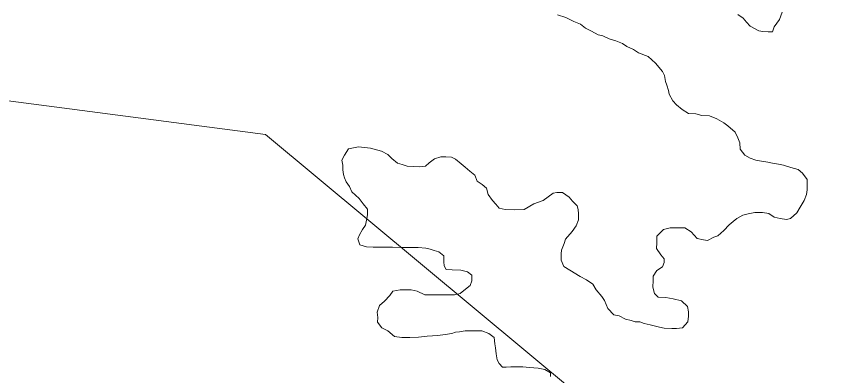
# Model space of a CAD drawing. Extents: x 553962 to 842807, y 8883888 to 9032388.
# Drawn here: x 803348.6 to 803787, y 9015382.9 to 9015571.2 of the extents above; entities that cross this region are included whole.
import ezdxf

# ---------------------------------------------------------------- set-up
doc = ezdxf.new("R2010")
doc.units = 0
doc.header["$LTSCALE"] = 200
doc.layers.add('1', color=7, linetype='Continuous', lineweight=13)

msp = doc.modelspace()

# ---------------------------------------------------------------- linework, layer by layer
at = {"layer": '1'}
for points in [[(805531, 9014654.6), (804656.1, 9014532), (803479.2, 9015509.3), (802603.2, 9015624.2), (801222.1, 9016866), (800600.9, 9016813.5), (800076, 9017128.6), (799586.1, 9016682.2), (799446.1, 9016839.8), (799239.9, 9016805.7), (799493.9, 9017205.2), (799626.2, 9018219.6), (800434.5, 9018637.8), (800970.4, 9019689.3), (802445.9, 9020169.8), (804093.6, 9022119.5), (804177.1, 9022982.9)], [(803632.6, 9015572.2), (803637.1, 9015570.7), (803641.3, 9015568.7), (803644.8, 9015567.2), (803647.3, 9015565.1), (803650.6, 9015563.6), (803654, 9015561.6), (803656.5, 9015561.1), (803659.8, 9015559.6), (803663.3, 9015558.5), (803666.8, 9015557), (803669, 9015555.5), (803672.5, 9015554), (803675.2, 9015552.2), (803680.2, 9015550.2), (803684.2, 9015546.8), (803687.9, 9015542.3), (803688.9, 9015540.2), (803689.4, 9015537.2), (803690.1, 9015535.2), (803690.9, 9015532.5), (803691.3, 9015530.5), (803693.3, 9015527), (803695.1, 9015524.9), (803698.1, 9015522.4), (803701.5, 9015520.4), (803705.3, 9015520.1), (803708.5, 9015519.3), (803712.5, 9015519.1), (803716.3, 9015517.5), (803720, 9015515.5), (803722.2, 9015513.8), (803726, 9015510.5), (803727.4, 9015507.5), (803728.4, 9015504.9), (803728.7, 9015501.7), (803731.1, 9015498.4), (803733.9, 9015496.9), (803736.9, 9015495.9), (803739.9, 9015495.3), (803743.1, 9015494.8), (803745.6, 9015494.3), (803748.8, 9015493.8), (803751.3, 9015493.3), (803755.3, 9015492), (803759.1, 9015491), (803761.3, 9015489), (803763.8, 9015485.7), (803763.8, 9015483.7), (803763.8, 9015480.2), (803763.5, 9015477.9), (803762.2, 9015474.7), (803760.2, 9015471.2), (803758.4, 9015468.2), (803755.1, 9015465.2)], [(803632.6, 9015572.2), (803637.1, 9015570.7), (803641.3, 9015568.7), (803644.8, 9015567.2), (803647.3, 9015565.1), (803650.6, 9015563.6), (803654, 9015561.6), (803656.5, 9015561.1), (803659.8, 9015559.6), (803663.3, 9015558.5), (803666.8, 9015557), (803669, 9015555.5), (803672.5, 9015554), (803675.2, 9015552.2), (803680.2, 9015550.2), (803684.2, 9015546.8), (803687.9, 9015542.3), (803688.9, 9015540.2), (803689.4, 9015537.2), (803690.1, 9015535.2), (803690.9, 9015532.5), (803691.3, 9015530.5), (803693.3, 9015527), (803695.1, 9015524.9), (803698.1, 9015522.4), (803701.5, 9015520.4), (803705.3, 9015520.1), (803708.5, 9015519.3), (803712.5, 9015519.1), (803716.3, 9015517.5), (803720, 9015515.5), (803722.2, 9015513.8), (803726, 9015510.5), (803727.4, 9015507.5), (803728.4, 9015504.9), (803728.7, 9015501.7), (803731.1, 9015498.4), (803733.9, 9015496.9), (803736.9, 9015495.9), (803739.9, 9015495.3), (803743.1, 9015494.8), (803745.6, 9015494.3), (803748.8, 9015493.8), (803751.3, 9015493.3), (803755.3, 9015492), (803759.1, 9015491), (803761.3, 9015489), (803763.8, 9015485.7), (803763.8, 9015483.7), (803763.8, 9015480.2), (803763.5, 9015477.9), (803762.2, 9015474.7), (803760.2, 9015471.2), (803758.4, 9015468.2), (803755.1, 9015465.2)], [(803750.7, 9015573.6), (803749.2, 9015569.7), (803746.4, 9015565.9), (803745.6, 9015563.2), (803743.4, 9015563.2), (803740.6, 9015563.4), (803738.4, 9015563.7), (803736.1, 9015565), (803733.9, 9015566.2), (803731.9, 9015568.3), (803730.2, 9015570.3), (803727.4, 9015572.3)], [(803750.7, 9015573.6), (803749.2, 9015569.7), (803746.4, 9015565.9), (803745.6, 9015563.2), (803743.4, 9015563.2), (803740.6, 9015563.4), (803738.4, 9015563.7), (803736.1, 9015565), (803733.9, 9015566.2), (803731.9, 9015568.3), (803730.2, 9015570.3), (803727.4, 9015572.3)], [(803750.7, 9015573.6), (803749.2, 9015569.7), (803746.4, 9015565.9), (803745.6, 9015563.2), (803743.4, 9015563.2), (803740.6, 9015563.4), (803738.4, 9015563.7), (803736.1, 9015565), (803733.9, 9015566.2), (803731.9, 9015568.3), (803730.2, 9015570.3), (803727.4, 9015572.3)], [(803522.8, 9015501.8), (803520.8, 9015498.5), (803519.4, 9015495.8), (803519.9, 9015493.2), (803519.9, 9015490.8), (803520.3, 9015488.4), (803520.8, 9015486.5), (803521.6, 9015484.5), (803523.4, 9015482.1), (803524.6, 9015479.2), (803528.4, 9015475.7), (803530.6, 9015473), (803532.8, 9015470.2), (803532.8, 9015467.2), (803532.5, 9015465.2), (803531.8, 9015461.7), (803530.2, 9015459.4), (803528.7, 9015456.7), (803527.7, 9015454.5), (803528.9, 9015451.4), (803532.4, 9015450.4), (803535.9, 9015450.1), (803539.2, 9015450.1), (803542.4, 9015450.1), (803545.9, 9015450.1), (803550.4, 9015450), (803553.9, 9015450), (803557.4, 9015450), (803559.4, 9015450), (803563.4, 9015449.7), (803565.7, 9015449.2), (803567.9, 9015448.4), (803570.4, 9015447.7), (803572.9, 9015445.6), (803572.9, 9015442.4), (803573.1, 9015440.4), (803574.1, 9015438.4), (803577.3, 9015438.3), (803581.8, 9015438.1), (803585.3, 9015437.3), (803587.6, 9015435.5), (803587.6, 9015432.5), (803586.8, 9015430), (803583.5, 9015427.5), (803581.5, 9015425.8), (803578.5, 9015425.1), (803574.2, 9015425.1), (803569.8, 9015425.1), (803565.2, 9015425.2), (803563, 9015425.2), (803559, 9015427), (803555.8, 9015427.7), (803552.8, 9015427.7), (803550, 9015427.8), (803546.2, 9015427), (803544.5, 9015424.8), (803541.7, 9015421.8), (803539.2, 9015419.6), (803537.9, 9015416.1), (803538.2, 9015413.3), (803538.1, 9015410.8), (803540.4, 9015407.8), (803543.6, 9015406.3), (803547.1, 9015403.2), (803550.8, 9015402.7), (803552.8, 9015402.7), (803555.1, 9015402.7), (803559.6, 9015402.9), (803564.1, 9015403.4), (803569.8, 9015403.8), (803573.6, 9015404.3), (803577.1, 9015404.8), (803579.1, 9015405.5), (803581.1, 9015405.8), (803584.1, 9015406.3), (803586.4, 9015406.2), (803589.9, 9015406.2), (803592.9, 9015406.2), (803596.6, 9015404.9), (803599.3, 9015402.7), (803599.8, 9015399.4), (803600.1, 9015397.4), (803600.5, 9015394.1), (803601, 9015391.1), (803602, 9015389.1), (803603.7, 9015387.1), (803605.7, 9015387.1), (803608.2, 9015387.3), (803610.2, 9015387.3), (803614.5, 9015387.3), (803618, 9015387), (803622.5, 9015386.7), (803626, 9015386), (803629, 9015384.2), (803629, 9015382.2)], [(803522.8, 9015501.8), (803520.8, 9015498.5), (803519.4, 9015495.8), (803519.9, 9015493.2), (803519.9, 9015490.8), (803520.3, 9015488.4), (803520.8, 9015486.5), (803521.6, 9015484.5), (803523.4, 9015482.1), (803524.6, 9015479.2), (803528.4, 9015475.7), (803530.6, 9015473), (803532.8, 9015470.2), (803532.8, 9015467.2), (803532.5, 9015465.2), (803531.8, 9015461.7), (803530.2, 9015459.4), (803528.7, 9015456.7), (803527.7, 9015454.5), (803528.9, 9015451.4), (803532.4, 9015450.4), (803535.9, 9015450.1), (803539.2, 9015450.1), (803542.4, 9015450.1), (803545.9, 9015450.1), (803550.4, 9015450), (803553.9, 9015450), (803557.4, 9015450), (803559.4, 9015450), (803563.4, 9015449.7), (803565.7, 9015449.2), (803567.9, 9015448.4), (803570.4, 9015447.7), (803572.9, 9015445.6), (803572.9, 9015442.4), (803573.1, 9015440.4), (803574.1, 9015438.4), (803577.3, 9015438.3), (803581.8, 9015438.1), (803585.3, 9015437.3), (803587.6, 9015435.5), (803587.6, 9015432.5), (803586.8, 9015430), (803583.5, 9015427.5), (803581.5, 9015425.8), (803578.5, 9015425.1), (803574.2, 9015425.1), (803569.8, 9015425.1), (803565.2, 9015425.2), (803563, 9015425.2), (803559, 9015427), (803555.8, 9015427.7), (803552.8, 9015427.7), (803550, 9015427.8), (803546.2, 9015427), (803544.5, 9015424.8), (803541.7, 9015421.8), (803539.2, 9015419.6), (803537.9, 9015416.1), (803538.2, 9015413.3), (803538.1, 9015410.8), (803540.4, 9015407.8), (803543.6, 9015406.3), (803547.1, 9015403.2), (803550.8, 9015402.7), (803552.8, 9015402.7), (803555.1, 9015402.7), (803559.6, 9015402.9), (803564.1, 9015403.4), (803569.8, 9015403.8), (803573.6, 9015404.3), (803577.1, 9015404.8), (803579.1, 9015405.5), (803581.1, 9015405.8), (803584.1, 9015406.3), (803586.4, 9015406.2), (803589.9, 9015406.2), (803592.9, 9015406.2), (803596.6, 9015404.9), (803599.3, 9015402.7), (803599.8, 9015399.4), (803600.1, 9015397.4), (803600.5, 9015394.1), (803601, 9015391.1), (803602, 9015389.1), (803603.7, 9015387.1), (803605.7, 9015387.1), (803608.2, 9015387.3), (803610.2, 9015387.3), (803614.5, 9015387.3), (803618, 9015387), (803622.5, 9015386.7), (803626, 9015386), (803629, 9015384.2), (803629, 9015382.2)], [(803571.3, 9015497.6), (803568.1, 9015496.5), (803565.2, 9015494.5), (803563.3, 9015492.7), (803560.1, 9015492.4), (803557.1, 9015492.5), (803553.6, 9015492.7), (803551.1, 9015493.5), (803548.6, 9015494.3), (803545.6, 9015496.8), (803543.6, 9015498.8), (803540.2, 9015500.6), (803534.5, 9015502.2), (803528.2, 9015502.8), (803522.8, 9015501.8)], [(803571.3, 9015497.6), (803568.1, 9015496.5), (803565.2, 9015494.5), (803563.3, 9015492.7), (803560.1, 9015492.4), (803557.1, 9015492.5), (803553.6, 9015492.7), (803551.1, 9015493.5), (803548.6, 9015494.3), (803545.6, 9015496.8), (803543.6, 9015498.8), (803540.2, 9015500.6), (803534.5, 9015502.2), (803528.2, 9015502.8), (803522.8, 9015501.8)], [(803755.1, 9015465.2), (803752.9, 9015464.7), (803749.6, 9015465.2), (803746.4, 9015466), (803743.7, 9015467.8), (803740.4, 9015468.3), (803736.4, 9015468.3), (803732.9, 9015467.6), (803730.1, 9015466.9), (803726.9, 9015465.2), (803724.9, 9015463.7), (803722.8, 9015461.9), (803720.1, 9015458.9), (803716.8, 9015456.2), (803714.8, 9015455.5), (803711.5, 9015453.7), (803709.3, 9015454), (803706, 9015454.8), (803702.8, 9015458.3), (803699.6, 9015460.3), (803696.1, 9015460.3), (803691.8, 9015460.4), (803688.3, 9015459.4), (803684.8, 9015455.9), (803684.8, 9015452.4), (803684.7, 9015449.4), (803687, 9015446.1), (803688.7, 9015444.1), (803688.7, 9015442.1), (803687.9, 9015439.9), (803684.9, 9015437.9), (803682.9, 9015434.9), (803682.9, 9015432.6), (803682.8, 9015429.1), (803683.6, 9015425.9), (803685.5, 9015423.9), (803689.5, 9015423.8), (803693.5, 9015423.1), (803697.8, 9015422), (803701, 9015419), (803701.5, 9015416.2), (803701.5, 9015414), (803701.2, 9015411), (803698.4, 9015407.8), (803695.2, 9015407.5), (803692.7, 9015407.5), (803688.7, 9015407.6), (803686.2, 9015408.1), (803681.4, 9015409.4), (803678.2, 9015410.1), (803675.9, 9015410.9), (803673.5, 9015411), (803671.3, 9015411.6), (803668.3, 9015412.4), (803665.1, 9015414.1), (803662.3, 9015414.7), (803659.1, 9015417.9), (803657.4, 9015422.2), (803655.9, 9015424.2), (803652.9, 9015427.7), (803651.2, 9015430.8), (803647.9, 9015433), (803644.5, 9015434.8), (803639.2, 9015438.1), (803636, 9015440.1), (803634.5, 9015443.4), (803634.5, 9015446.6), (803634.8, 9015448.6), (803636.1, 9015452.1), (803636.8, 9015454.4), (803640.4, 9015458.4), (803642.4, 9015461.3), (803643.7, 9015464.6), (803643.7, 9015467.6), (803643.5, 9015469.9), (803643, 9015471.9), (803640.5, 9015474.4), (803638.8, 9015476.4), (803635.3, 9015478.9), (803632.3, 9015478.9), (803630.3, 9015478.5), (803625.2, 9015474.7), (803620.2, 9015473), (803615.2, 9015470), (803610, 9015469.8), (803605.2, 9015469.9), (803602, 9015470.6), (803600.2, 9015472.7), (803598.5, 9015474.7), (803596.2, 9015477.9), (803595.3, 9015481.2), (803593, 9015483), (803590.5, 9015484.9), (803589.2, 9015488), (803586.6, 9015490), (803584.2, 9015492.1), (803582, 9015493.9), (803579, 9015496.3), (803577, 9015497.4), (803574, 9015497.6), (803571.3, 9015497.6)], [(803755.1, 9015465.2), (803752.9, 9015464.7), (803749.6, 9015465.2), (803746.4, 9015466), (803743.7, 9015467.8), (803740.4, 9015468.3), (803736.4, 9015468.3), (803732.9, 9015467.6), (803730.1, 9015466.9), (803726.9, 9015465.2), (803724.9, 9015463.7), (803722.8, 9015461.9), (803720.1, 9015458.9), (803716.8, 9015456.2), (803714.8, 9015455.5), (803711.5, 9015453.7), (803709.3, 9015454), (803706, 9015454.8), (803702.8, 9015458.3), (803699.6, 9015460.3), (803696.1, 9015460.3), (803691.8, 9015460.4), (803688.3, 9015459.4), (803684.8, 9015455.9), (803684.8, 9015452.4), (803684.7, 9015449.4), (803687, 9015446.1), (803688.7, 9015444.1), (803688.7, 9015442.1), (803687.9, 9015439.9), (803684.9, 9015437.9), (803682.9, 9015434.9), (803682.9, 9015432.6), (803682.8, 9015429.1), (803683.6, 9015425.9), (803685.5, 9015423.9), (803689.5, 9015423.8), (803693.5, 9015423.1), (803697.8, 9015422), (803701, 9015419), (803701.5, 9015416.2), (803701.5, 9015414), (803701.2, 9015411), (803698.4, 9015407.8), (803695.2, 9015407.5), (803692.7, 9015407.5), (803688.7, 9015407.6), (803686.2, 9015408.1), (803681.4, 9015409.4), (803678.2, 9015410.1), (803675.9, 9015410.9), (803673.5, 9015411), (803671.3, 9015411.6), (803668.3, 9015412.4), (803665.1, 9015414.1), (803662.3, 9015414.7), (803659.1, 9015417.9), (803657.4, 9015422.2), (803655.9, 9015424.2), (803652.9, 9015427.7), (803651.2, 9015430.8), (803647.9, 9015433), (803644.5, 9015434.8), (803639.2, 9015438.1), (803636, 9015440.1), (803634.5, 9015443.4), (803634.5, 9015446.6), (803634.8, 9015448.6), (803636.1, 9015452.1), (803636.8, 9015454.4), (803640.4, 9015458.4), (803642.4, 9015461.3), (803643.7, 9015464.6), (803643.7, 9015467.6), (803643.5, 9015469.9), (803643, 9015471.9), (803640.5, 9015474.4), (803638.8, 9015476.4), (803635.3, 9015478.9), (803632.3, 9015478.9), (803630.3, 9015478.5), (803625.2, 9015474.7), (803620.2, 9015473), (803615.2, 9015470), (803610, 9015469.8), (803605.2, 9015469.9), (803602, 9015470.6), (803600.2, 9015472.7), (803598.5, 9015474.7), (803596.2, 9015477.9), (803595.3, 9015481.2), (803593, 9015483), (803590.5, 9015484.9), (803589.2, 9015488), (803586.6, 9015490), (803584.2, 9015492.1), (803582, 9015493.9), (803579, 9015496.3), (803577, 9015497.4), (803574, 9015497.6), (803571.3, 9015497.6)]]:
    msp.add_lwpolyline(points, dxfattribs=at)

doc.saveas('drawing.dxf')
